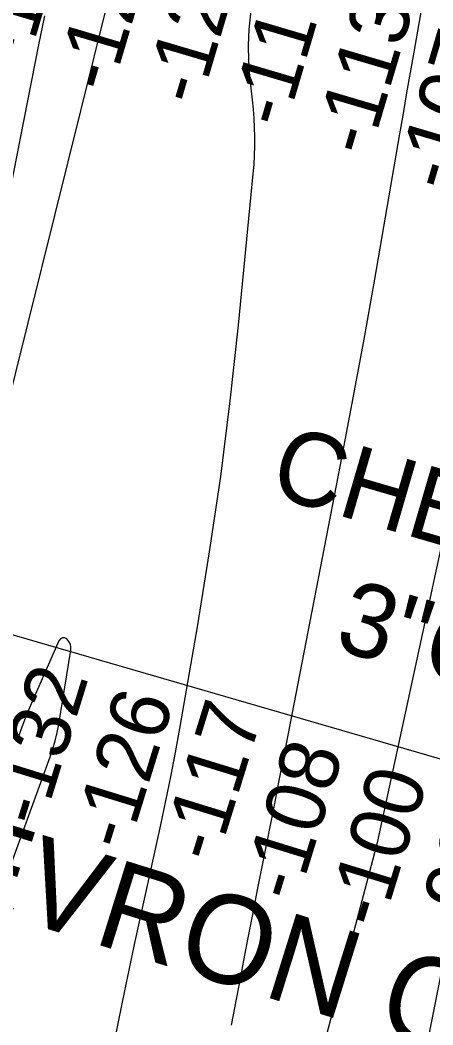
# Model space of a CAD drawing. Extents: x 3683613 to 3738215, y 469626 to 495384.
# Drawn here: x 3701703 to 3702169, y 478384 to 479520 of the extents above; entities that cross this region are included whole.
import ezdxf

# ---------------------------------------------------------------- set-up
doc = ezdxf.new("R2010")
doc.units = 0
for name, color, linetype in [('V-CHAN-NAID', 7, 'Continuous'), ('V-RIVR-RANG', 7, 'Continuous'), ('V-TOPO-MAJR', 7, 'Continuous'), ('V-TOPO-MINR', 7, 'Continuous'), ('V-UTIL-IDEN', 7, 'Continuous'), ('V-UTIL-LINE', 7, 'Continuous')]:
    doc.layers.add(name, color=color, linetype=linetype)

msp = doc.modelspace()

# ---------------------------------------------------------------- linework, layer by layer
at = {"layer": 'V-TOPO-MAJR'}
msp.add_lwpolyline([(3701686.8, 477123.5), (3701850.2, 477632.3), (3701853.8, 477643.8), (3701857.3, 477655.4), (3701860.7, 477667), (3701864, 477678.6), (3701884.4, 477752.6), (3701897.7, 477801.3), (3701911, 477850), (3701924.1, 477898.8), (3701937, 477947.6), (3702107.1, 478591.6), (3702280.3, 479395.3)], dxfattribs=at)
at = {"layer": 'V-TOPO-MINR'}
for points in [[(3701967.7, 479366.8), (3701967.9, 479377.2), (3701968, 479387.7), (3701967.7, 479398.1), (3701967.2, 479408.5), (3701966.4, 479418.9), (3701965.4, 479429.3), (3701962.5, 479455.7), (3701961.2, 479473.5), (3701960.8, 479491.2), (3701961.7, 479509), (3701963.5, 479526.7), (3701984.1, 479675.5), (3701998, 479767.4), (3702013.5, 479859), (3702031.3, 479950.2), (3702050.6, 480041.1), (3702134.8, 480414.9), (3702139.8, 480436.9), (3702144.8, 480458.9), (3702149.7, 480480.9), (3702154.6, 480502.9), (3702179, 480611.4)], [(3701941.6, 478383.7), (3701947.7, 478414.9), (3701953.7, 478446.1), (3701954.2, 478448.7), (3701959.9, 478478.7), (3701965.7, 478508.6), (3701971.6, 478538.5), (3701977.5, 478568.4), (3701983.5, 478598.3), (3701989.4, 478628.2), (3701995.3, 478658.2), (3702001.1, 478688.1), (3702064.7, 479016.9), (3702078, 479086.8), (3702091, 479156.8), (3702103.5, 479226.8), (3702115.7, 479296.9), (3702131.9, 479391.2), (3702135.8, 479414.2), (3702139.8, 479437.2), (3702143.8, 479460.2), (3702147.8, 479483.2), (3702173.3, 479628.4)], [(3701801.2, 479538.2), (3701622.5, 478819.7), (3701613.6, 478784), (3701604.6, 478748.2), (3701595.4, 478712.4), (3701586.3, 478676.7), (3701580.6, 478654.6), (3701568.4, 478607.9), (3701556.2, 478561.2), (3701543.9, 478514.5), (3701531.6, 478467.8), (3701358.4, 477815.1)], [(3701730.5, 479524.5), (3701723.8, 479491.6), (3701674.3, 479242.1), (3701657.8, 479161.5), (3701640.7, 479081), (3701622.6, 479000.6), (3701604, 478920.5), (3701573.4, 478792.3), (3701569.5, 478776.3), (3701565.5, 478760.4), (3701561.4, 478744.4), (3701557.2, 478728.5), (3701488.2, 478469.6), (3701459.5, 478362.8)], [(3701806.1, 478348.4), (3701819, 478411.7), (3701832.3, 478474.9), (3701846, 478538.1), (3701861.8, 478610), (3701867.6, 478637.2), (3701873.2, 478664.4), (3701878.3, 478691.7), (3701883.3, 478719), (3701903.2, 478833.8), (3701917, 478918.8), (3701929.5, 479003.8), (3701940.2, 479089.2), (3701949.5, 479174.7), (3701966.2, 479346), (3701967.1, 479356.4), (3701967.7, 479366.8)], [(3701742.6, 478705.1), (3701744.8, 478714.4), (3701746.6, 478723.7), (3701760.3, 478807.5), (3701760.3, 478811.1), (3701759.7, 478814.4), (3701758, 478817.4), (3701755.7, 478820.2), (3701753.2, 478821.3), (3701750.8, 478821.5), (3701748.7, 478820.3), (3701746.8, 478818.2), (3701712.2, 478739.1), (3701707.8, 478728.3), (3701703.7, 478717.3), (3701700.1, 478706.1)], [(3701662.8, 478483.9), (3701736.9, 478687), (3701740, 478696), (3701742.6, 478705.1)], [(3701754.7, 476896.7), (3701946, 477416.3), (3701957.2, 477447.8), (3701967.8, 477479.5), (3701977.8, 477511.5), (3701987.2, 477543.6), (3701996, 477575.8), (3702004.3, 477608.2), (3702012, 477640.8), (3702019.4, 477673.4), (3702052.5, 477827.7), (3702075.9, 477937.6), (3702099, 478047.6), (3702121.5, 478157.6), (3702143.8, 478267.8), (3702202.6, 478561.8)]]:
    msp.add_lwpolyline(points, dxfattribs=at)
at = {"layer": 'V-UTIL-LINE'}
msp.add_lwpolyline([(3703988.1, 478158.4), (3701413.7, 478906.3)], dxfattribs=at)

# ---------------------------------------------------------------- texts
at = {"layer": 'V-CHAN-NAID'}
msp.add_text('CHEVRON OAK POINT (72.3) (2)', height=100, rotation=342.6884, dxfattribs=at).set_placement((3701428.4, 478587.6))
at = {"layer": 'V-RIVR-RANG'}
for s, rotation, p in [('-106', 73.5343, (3701710.6, 479466.5)), ('-120', 73.5343, (3701805.6, 479435.1)), ('-121', 73.5343, (3701905.7, 479420.7)), ('-119', 73.5343, (3702002.4, 479395.1)), ('-113', 73.5343, (3702097.2, 479363.3)), ('-107', 73.5343, (3702189.8, 479323.6)), ('-132', 72.832, (3701727.7, 478605.2)), ('-126', 72.832, (3701824.1, 478578.4)), ('-117', 72.832, (3701924.6, 478564.8)), ('-108', 72.832, (3702015.6, 478520.5)), ('-100', 72.832, (3702111, 478490.4)), ('-90', 72.832, (3702211.3, 478476.3))]:
    msp.add_text(s, height=67, rotation=rotation, dxfattribs=at).set_placement(p)
at = {"layer": 'V-UTIL-IDEN'}
for s, p in [('CHEVRON OIL CO.', (3701981.7, 478983.4)), ('3"GAS PIPELINE', (3702055.8, 478809.3))]:
    msp.add_text(s, height=83, rotation=343.7531, dxfattribs=at).set_placement(p)

doc.saveas('drawing.dxf')
